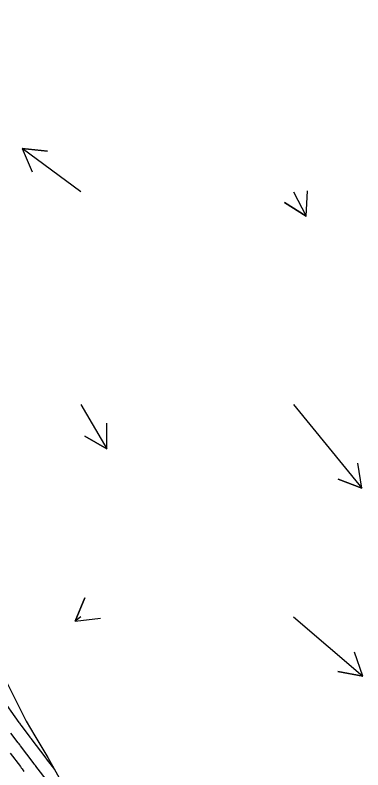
# Model space of a CAD drawing. Extents: x 954385 to 988206, y 1868364 to 1924553.
# Drawn here: x 957441.7 to 957523.4, y 1920532.9 to 1920710.5 of the extents above; entities that cross this region are included whole.
import ezdxf

# ---------------------------------------------------------------- set-up
doc = ezdxf.new("R2010")
doc.units = 0
for name, color, linetype in [('24', 7, 'Continuous'), ('26', 7, 'Continuous'), ('6', 7, 'Continuous'), ('7', 7, 'Continuous'), ('Default', 7, 'Continuous')]:
    doc.layers.add(name, color=color, linetype=linetype)

msp = doc.modelspace()

# ---------------------------------------------------------------- linework, layer by layer
at = {"layer": '24'}
msp.add_lwpolyline([(957439.78, 1920553.33), (957444.25, 1920544.37), (957446.26, 1920540.94), (957449.34, 1920535.81), (957454.23, 1920527.12)], dxfattribs=at)
at = {"layer": '26'}
for points in [[(957457.13, 1920668.93), (957443.29, 1920679.16), (957449.25, 1920678.48), (957443.29, 1920679.16), (957445.69, 1920673.66)], [(957507.13, 1920668.93), (957510.06, 1920663.21), (957505.02, 1920666.47), (957510.06, 1920663.21), (957510.36, 1920669.2)], [(957457.13, 1920618.93), (957463.22, 1920608.5), (957458.01, 1920611.47), (957463.22, 1920608.5), (957463.19, 1920614.5)], [(957507.13, 1920618.93), (957523.2, 1920599.17), (957517.6, 1920601.31), (957523.2, 1920599.17), (957522.25, 1920605.09)], [(957457.13, 1920568.93), (957455.76, 1920567.88), (957458.08, 1920573.42), (957455.76, 1920567.88), (957461.71, 1920568.64)], [(957507.13, 1920568.93), (957523.42, 1920554.96), (957517.52, 1920556.07), (957523.42, 1920554.96), (957521.43, 1920560.62)]]:
    msp.add_lwpolyline(points, dxfattribs=at)
at = {"layer": '6'}
msp.add_lwpolyline([(957440.47, 1920536.86), (957442.89, 1920533.67), (957443.09, 1920533.39), (957443.3, 1920533.11), (957443.72, 1920532.56)], dxfattribs=at)
at = {"layer": '7'}
for points in [[(957438.22, 1920550.2), (957442.55, 1920544.08), (957442.67, 1920543.91), (957442.86, 1920543.63), (957442.9, 1920543.57), (957442.94, 1920543.52), (957442.98, 1920543.46), (957443.02, 1920543.41), (957445.23, 1920540.49), (957445.28, 1920540.43), (957445.36, 1920540.32), (957445.37, 1920540.31), (957448.89, 1920535.65), (957448.95, 1920535.57), (957448.97, 1920535.54), (957450.94, 1920532.97)], [(957451.92, 1920526.76), (957446.56, 1920533.78), (957446.5, 1920533.85), (957446.44, 1920533.92), (957446.39, 1920534), (957446.33, 1920534.07), (957446.05, 1920534.44), (957445.88, 1920534.66), (957442.92, 1920538.59), (957442.83, 1920538.7), (957442.74, 1920538.82), (957442.57, 1920539.05), (957442.53, 1920539.1), (957442.48, 1920539.16), (957442.44, 1920539.22), (957442.4, 1920539.28), (957440.67, 1920541.56)]]:
    msp.add_lwpolyline(points, dxfattribs=at)
at = {"layer": 'Default'}
msp.add_arc((966995.78, 1926764.93), 11459.16, 211.460692, 214.075074, dxfattribs=at)

doc.saveas('drawing.dxf')
